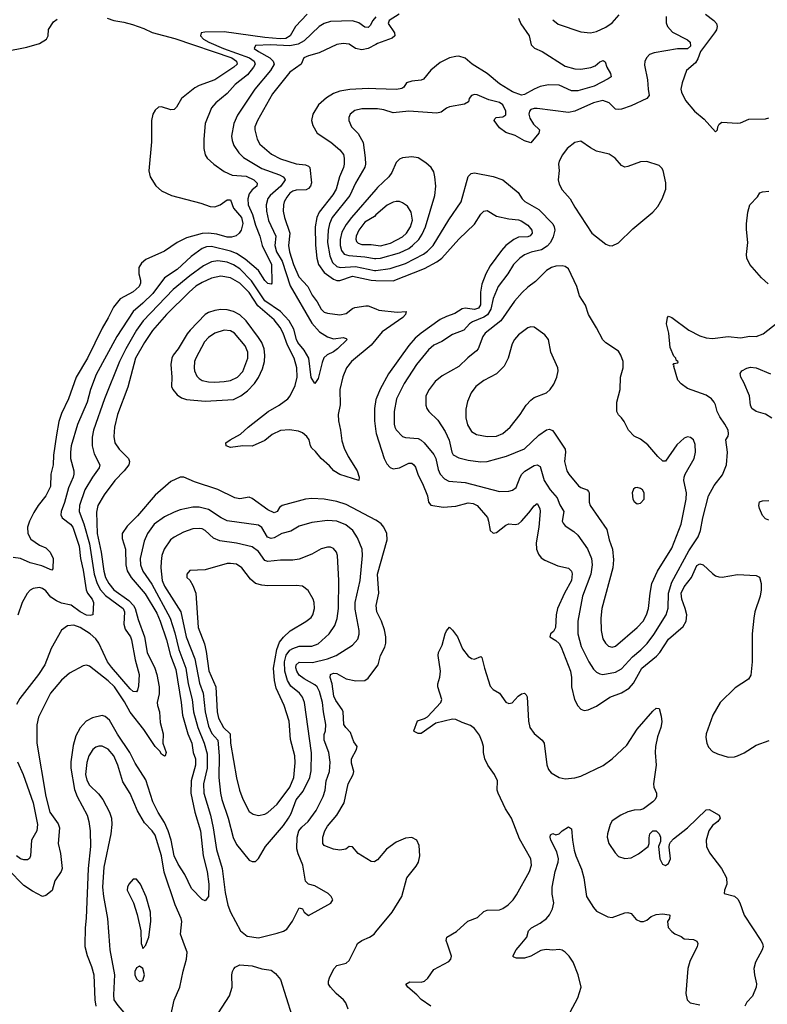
# Model space of a CAD drawing. Header units: inches. Extents: x 1682530 to 1839546, y 640742 to 791647.
# Tile 597 of 656: x 1767724 to 1772501, y 679621 to 685914. Entities that reach past the tile are written whole.
import ezdxf

# ---------------------------------------------------------------- set-up
doc = ezdxf.new("R2010")
doc.units = ezdxf.units.IN
doc.header["$MEASUREMENT"] = 0
for name, color, linetype in [('B7667', 7, 'Continuous'), ('B7668', 7, 'Continuous'), ('B7677', 7, 'Continuous'), ('B7678', 7, 'Continuous')]:
    doc.layers.add(name, color=color, linetype=linetype)

msp = doc.modelspace()

# ---------------------------------------------------------------- linework, layer by layer
at = {"layer": 'B7667', "color": 5}
for points, elevation in [([(1768139.9, 680000), (1768139.7, 679990), (1768154.1, 679934.1), (1768183.1, 679863.1), (1768197.7, 679810), (1768203.7, 679650), (1768210.8, 679610)], 720), ([(1768298, 680000), (1768300.2, 679970), (1768330.1, 679810.1), (1768322.7, 679682.7), (1768326, 679650), (1768350, 679612.8), (1768390, 679569.1), (1768430, 679534.7), (1768450, 679524.7), (1768507.4, 679507.4), (1768570, 679499), (1768630, 679505.3), (1768672.7, 679527.3), (1768689.8, 679550.2), (1768711.7, 679648.3), (1768746.9, 679730), (1768767.6, 679832.4), (1768789.7, 679910), (1768793.9, 679953.9), (1768776.9, 680000)], 740), ([(1768503.4, 680000), (1768510, 679978), (1768529.4, 680000)], 760), ([(1769821.7, 679590), (1769808.2, 679630), (1769792.6, 679650), (1769746, 679690), (1769709.5, 679730), (1769698, 679750), (1769697, 679770), (1769703.7, 679790), (1769731, 679849), (1769749.6, 679870), (1769810, 679885.2), (1769830, 679900.7), (1769877.4, 680000)], 720), ([(1768970, 679531), (1769065.4, 679674.6), (1769081.6, 679730), (1769079.7, 679810), (1769083.5, 679830), (1769091.1, 679848.9), (1769100.6, 679859.4), (1769130, 679872.6), (1769210, 679867.2), (1769270, 679848.2), (1769330, 679840.4), (1769357.7, 679817.7), (1769390, 679778.8), (1769462, 679550)], 720)]:
    msp.add_lwpolyline(points, dxfattribs=dict(at, elevation=elevation))
at = {"layer": 'B7667', "color": 5, "elevation": 760}
msp.add_lwpolyline([(1768490, 679864.7), (1768470, 679854.3), (1768460.2, 679830), (1768460.6, 679810), (1768470, 679784.4), (1768490, 679767.2), (1768510, 679773), (1768522.2, 679810), (1768510.9, 679850.9)], close=True, dxfattribs=at)
at = {"layer": 'B7668', "color": 5}
for points, elevation in [([(1769561.7, 685950), (1769487, 685870), (1769451.1, 685810), (1769425.3, 685794.7), (1769388.1, 685791.9), (1769290, 685800), (1769030, 685836.5), (1768905.8, 685834.2), (1768884, 685830), (1768878.7, 685810), (1768899.1, 685790), (1768932.2, 685770), (1769026.8, 685730), (1769192.5, 685670), (1769222.5, 685650), (1769228.9, 685630), (1769218.6, 685610), (1769178.4, 685561.6), (1769100.8, 685499.2), (1769050, 685441.8), (1768976.6, 685383.4), (1768950, 685351.5), (1768908.4, 685250), (1768899.7, 685150), (1768900.7, 685090), (1768908.8, 685050), (1768922.4, 685030), (1768965.3, 684990), (1769030, 684944.2), (1769081.1, 684921.1), (1769170, 684914.3), (1769218.9, 684890), (1769240.7, 684870), (1769239.7, 684850), (1769210, 684826.6), (1769190, 684802), (1769182.2, 684770), (1769182.8, 684730), (1769211.9, 684670), (1769230, 684600.8), (1769259.1, 684530), (1769273.3, 684470), (1769332.8, 684350), (1769334.4, 684230), (1769330, 684223), (1769310, 684227.4), (1769290, 684247.4), (1769250.4, 684310.4), (1769163.8, 684383.8), (1769110, 684419.9), (1769070, 684434.8), (1768950, 684464.7), (1768917.8, 684462.2), (1768890, 684452), (1768818.8, 684401.2), (1768730, 684317.4), (1768650, 684265.4), (1768574.8, 684165.2), (1768510, 684101.9), (1768448.3, 684050), (1768343.8, 683890), (1768212.6, 683647.4), (1768177.3, 683550), (1768154.6, 683470), (1768093.4, 683326.6), (1768053.1, 683190), (1768047.9, 683150), (1768048.9, 683110), (1768070.2, 683030), (1768070.2, 683010), (1768066, 682990), (1768036.8, 682923.2), (1768010.8, 682829.2), (1767987.9, 682770), (1767986.2, 682750), (1767995.2, 682730), (1768048.5, 682690), (1768064.4, 682670), (1768104.6, 682550), (1768112.6, 682470), (1768130, 682396.4), (1768149.4, 682270), (1768156.6, 682250), (1768186.4, 682210), (1768194.6, 682190), (1768190.4, 682110), (1768174.3, 682105.7), (1768150, 682108.6), (1768110, 682129.4), (1768052.3, 682172.3), (1767990, 682185.2), (1767959, 682199), (1767923.9, 682223.9), (1767890, 682263.5), (1767870, 682279.7), (1767850, 682285.4), (1767810, 682279.7), (1767791.4, 682268.6), (1767772.3, 682247.7), (1767739.5, 682190), (1767712.3, 682107.7)], 640), ([(1767629.1, 685710.9), (1767770, 685739.3), (1767850, 685762.6), (1767895.8, 685790), (1767906.9, 685810), (1767907.6, 685852.4), (1767940.5, 685899.5), (1767963.1, 685916.9)], 620), ([(1768283.7, 685923.7), (1768324.9, 685910), (1768390, 685899.3), (1768444.3, 685884.3), (1768518, 685858), (1768570, 685832.3), (1768714.7, 685794.7), (1769079.3, 685670), (1769109, 685650), (1769112.4, 685630), (1769092.8, 685610), (1768970, 685530.4), (1768870, 685492.8), (1768842.2, 685477.8), (1768757.3, 685410), (1768725.3, 685354.7), (1768710, 685339.7), (1768690, 685337.7), (1768630, 685358.3), (1768610, 685354.3), (1768590, 685336.9), (1768574.9, 685310), (1768566.4, 685270), (1768565.9, 685134.1), (1768549.1, 684949.1), (1768556.9, 684910), (1768593, 684853), (1768630, 684821.1), (1768694, 684790), (1768881.3, 684741.3), (1768941.2, 684721.2), (1768970, 684717.1), (1769005.7, 684730), (1769050, 684762.8), (1769070, 684763.7), (1769089.4, 684710), (1769142, 684650), (1769149.2, 684610.8), (1769139.5, 684570), (1769126, 684550), (1769107.1, 684532.9), (1769076.7, 684523.3), (1769050, 684523.6), (1768983, 684543), (1768930, 684549.5), (1768890, 684546.8), (1768790, 684519.2), (1768730, 684490.6), (1768650, 684435), (1768530, 684382), (1768501.5, 684358.5), (1768486.2, 684330), (1768484.5, 684290), (1768496.6, 684250), (1768495.9, 684230), (1768486.7, 684210), (1768450, 684175.4), (1768366, 684130), (1768323.8, 684076.2), (1768290, 684008.5), (1768250, 683943.1), (1768157.6, 683750), (1768083.9, 683630), (1768035.3, 683490), (1767990, 683396.9), (1767974.2, 683345.8), (1767958.5, 683261.5), (1767939.3, 683130), (1767937, 683070), (1767922.7, 683010), (1767919.7, 682930), (1767890, 682871.3), (1767841.5, 682810), (1767814.4, 682765.6), (1767786, 682710), (1767773.8, 682670), (1767775, 682630), (1767794.2, 682594.2), (1767850, 682556.5), (1767890, 682539.5), (1767918, 682510), (1767936.9, 682470), (1767936.5, 682403.5), (1767930, 682397), (1767864.4, 682424.4), (1767790, 682441.8), (1767730, 682469.9), (1767682.5, 682477.5)], 620), ([(1770000, 685932), (1769981.2, 685910), (1769963.1, 685876.9), (1769950, 685863.5), (1769930, 685865.8), (1769890, 685893.8), (1769850, 685907.3), (1769710, 685903.6), (1769670.1, 685889.9), (1769636.5, 685870), (1769541.1, 685778.9), (1769503.2, 685756.8), (1769450, 685746.1), (1769326.4, 685753.6), (1769230.3, 685749.7), (1769223.1, 685730), (1769250.2, 685710), (1769322.6, 685670), (1769343.4, 685650), (1769349.6, 685630), (1769326.6, 685590), (1769226.1, 685470), (1769115.7, 685304.3), (1769092.4, 685250), (1769077.7, 685170), (1769081.3, 685141.3), (1769092, 685110), (1769123.7, 685063.7), (1769153.8, 685033.8), (1769270, 684962.7), (1769383.5, 684923.5), (1769407.9, 684910), (1769417, 684897), (1769419.7, 684890), (1769391.6, 684850), (1769323.9, 684790), (1769308.9, 684771.1), (1769298.3, 684730), (1769300.7, 684690), (1769312.8, 684630), (1769361, 684530), (1769354.9, 684470), (1769365.4, 684430), (1769400.4, 684370), (1769452.4, 684212.4), (1769590, 683973.7), (1769638.9, 683918.9), (1769690, 683888), (1769730, 683874.7), (1769790, 683882.6), (1769810, 683877.1), (1769817.1, 683870), (1769754.9, 683810), (1769730, 683791.9), (1769688.6, 683771.4), (1769668, 683752), (1769655.7, 683724.3), (1769630, 683620.9), (1769610, 683588), (1769587.3, 683627.3), (1769571.9, 683750), (1769542.4, 683802.4), (1769502.1, 683850), (1769492.7, 683870), (1769475.5, 683935.5), (1769444.8, 683990), (1769390, 684049.5), (1769290, 684117.2), (1769205.4, 684245.4), (1769130, 684321.9), (1769090, 684346.8), (1769050, 684364.1), (1768990, 684373.2), (1768950, 684367), (1768899.1, 684340.9), (1768810, 684277.8), (1768704.8, 684190), (1768513.2, 683990), (1768470.7, 683929.3), (1768401.3, 683810), (1768361.7, 683730), (1768265.8, 683490), (1768195, 683290), (1768186.6, 683246.6), (1768187.2, 683190), (1768200.4, 683140.4), (1768235.2, 683070), (1768231.8, 683050), (1768188.7, 682991.3), (1768139.1, 682910), (1768106.6, 682810), (1768103.6, 682770), (1768133, 682693), (1768170, 682565.3), (1768200.2, 682370), (1768218, 682310), (1768241.1, 682270), (1768273.2, 682233.2), (1768385.1, 682150), (1768394.4, 682130), (1768388.6, 682050), (1768398.8, 682018.8), (1768430.9, 681970), (1768439, 681950), (1768462.5, 681822.5), (1768486.8, 681730), (1768483.1, 681656.9), (1768477.6, 681630), (1768470, 681618.9), (1768450, 681620.9), (1768430, 681637.2), (1768310, 681776.5), (1768285.8, 681810), (1768229.5, 681930), (1768210, 681957.5), (1768175.2, 681990), (1768110, 682030.5), (1768070, 682044.5), (1768030, 682039.8), (1767990, 682013), (1767924.2, 681895.8), (1767885, 681790), (1767843.8, 681730), (1767724, 681576), (1767702.8, 681537.2)], 660), ([(1770000, 685756.3), (1769950.1, 685729.9), (1769910, 685721.6), (1769870, 685729.9), (1769830, 685758), (1769790, 685761), (1769750, 685756.2), (1769637.3, 685702.7), (1769570, 685684), (1769539.5, 685670), (1769523.1, 685630), (1769450, 685579.8), (1769338.6, 685441.4), (1769242.5, 685270), (1769226.8, 685230), (1769226, 685210), (1769241.8, 685150), (1769258.1, 685118.1), (1769333.7, 685053.7), (1769390, 685025.2), (1769490, 684993.6), (1769550, 684987.1), (1769570, 684978.9), (1769577.6, 684970), (1769588.1, 684871.9), (1769581.3, 684850), (1769570, 684835.2), (1769553.3, 684826.7), (1769490, 684825.1), (1769470, 684818.5), (1769450, 684805), (1769430, 684780.2), (1769414.7, 684750), (1769409.1, 684730), (1769407, 684690), (1769414.8, 684650), (1769450.7, 684550.7), (1769441.3, 684470), (1769447.8, 684430), (1769472.8, 684350), (1769508, 684270), (1769565, 684210), (1769592.6, 684152.6), (1769623.8, 684110), (1769650, 684063.9), (1769670, 684044.3), (1769690, 684037.7), (1769770, 684027.6), (1769810, 684036.1), (1769850, 684069.1), (1769865.3, 684074.7), (1769934.7, 684085.3), (1769950, 684086), (1770000, 684066)], 680), ([(1770000, 685472.2), (1769950, 685473.6), (1769832.5, 685467.5), (1769770, 685456.5), (1769730, 685442.4), (1769685, 685415), (1769633.2, 685370), (1769596.2, 685310), (1769588.4, 685270), (1769597.2, 685237.2), (1769625.3, 685190), (1769711.9, 685131.9), (1769770, 685082.8), (1769792.3, 685052.3), (1769797.3, 685030), (1769796.8, 684990), (1769791.8, 684970), (1769767.3, 684910), (1769746.7, 684830), (1769724.9, 684795.1), (1769636.5, 684683.5), (1769621.8, 684650), (1769610.9, 684590), (1769613.2, 684473.2), (1769622.9, 684390), (1769634.1, 684350), (1769670, 684299.3), (1769730, 684255.7), (1769750, 684247), (1769770, 684246.8), (1769850, 684275.5), (1769970, 684249.1), (1770000, 684248.1)], 720), ([(1770000, 685345.4), (1769910, 685344.6), (1769865.5, 685334.5), (1769834.9, 685310), (1769827.2, 685290), (1769827.4, 685270), (1769844.6, 685230), (1769886.1, 685186.1), (1769917.6, 685130), (1769932.1, 685032.1), (1769933, 684990), (1769928.9, 684971.1), (1769870.3, 684870.3), (1769832.5, 684790), (1769721.2, 684650), (1769702.5, 684610), (1769694, 684570), (1769691.6, 684490), (1769704.7, 684404.7), (1769722.2, 684362.2), (1769750, 684337.2), (1769771.2, 684331.2), (1769870, 684336.4), (1769990, 684311.1), (1770000, 684312.3)], 740), ([(1770000, 684829.4), (1769843, 684650), (1769810, 684606.2), (1769783.1, 684556.9), (1769771.4, 684510), (1769770.9, 684470), (1769779.1, 684439.1), (1769796.4, 684416.4), (1769826.2, 684406.2), (1769930, 684398.3), (1769990, 684388), (1770000, 684388.4)], 760), ([(1770000, 684666.1), (1769990, 684657.3), (1769930, 684620.2), (1769890.5, 684570), (1769873.7, 684530), (1769871.3, 684511.3), (1769876.4, 684496.4), (1769886, 684486), (1769910, 684478), (1769970, 684476.7), (1770000, 684472.6)], 780), ([(1770000, 683870.3), (1769970, 683833.9), (1769842.9, 683730), (1769811, 683690), (1769788.5, 683631.5), (1769770.1, 683550), (1769772.4, 683452.4), (1769757.9, 683390), (1769759.9, 683350), (1769774.6, 683290), (1769783.2, 683223.2), (1769796.4, 683176.4), (1769821.9, 683121.9), (1769880.5, 683030), (1769893.2, 682990), (1769890.4, 682970), (1769770, 683006.7), (1769732.1, 683030), (1769703.8, 683063.8), (1769649.6, 683109.6), (1769614.2, 683154.2), (1769590, 683175.1), (1769581.7, 683190), (1769573.5, 683230), (1769558.1, 683250), (1769530, 683273.5), (1769505.1, 683285.1), (1769446.9, 683293.1), (1769390, 683289.3), (1769337, 683263), (1769290, 683225.2), (1769210, 683188.7), (1769150, 683191.6), (1769070, 683180.8), (1769042.9, 683190), (1769040.5, 683210), (1769068, 683230), (1769134.1, 683265.9), (1769183.2, 683310), (1769311.3, 683410), (1769381.2, 683450), (1769436.8, 683490), (1769451.9, 683510), (1769483.7, 683576.3), (1769496.1, 683630), (1769494.8, 683690), (1769477.4, 683750), (1769434.4, 683834.4), (1769407.3, 683910), (1769387.8, 683947.8), (1769350, 683996.4), (1769245, 684085), (1769190, 684171.3), (1769130, 684230.4), (1769070, 684264.3), (1769010, 684274.4), (1768950, 684261.4), (1768890, 684234.6), (1768850, 684210.4), (1768806.3, 684173.7), (1768662, 684030), (1768572.3, 683927.7), (1768520.4, 683850), (1768463.4, 683750), (1768414.6, 683565.4), (1768348.8, 683390), (1768329.5, 683310), (1768325.5, 683250), (1768332.4, 683210), (1768359.6, 683170), (1768418.5, 683110), (1768425, 683090), (1768420.7, 683070), (1768391.8, 683030), (1768332.6, 682970), (1768263.5, 682876.5), (1768222.2, 682810), (1768214.1, 682765.9), (1768219.7, 682630), (1768245.1, 682510), (1768261.4, 682390), (1768273.1, 682350), (1768292.9, 682310), (1768325.2, 682270), (1768421.2, 682201.2), (1768451, 682170), (1768461.4, 682150), (1768480.4, 682080.4), (1768521.7, 681970), (1768539.4, 681870), (1768586.4, 681770), (1768600.2, 681730), (1768615.6, 681650), (1768614.4, 681605.6), (1768602.5, 681550), (1768604.1, 681530), (1768616.4, 681490), (1768622.5, 681422.5), (1768640.5, 681350), (1768638.5, 681290), (1768660.3, 681230), (1768653.1, 681210), (1768650, 681206.6), (1768630, 681220.5), (1768619.2, 681239.2), (1768590, 681269.9), (1768517.2, 681377.2), (1768430, 681488.9), (1768393.4, 681553.4), (1768330, 681649.3), (1768290, 681689.4), (1768170, 681782), (1768150, 681788), (1768130, 681784.7), (1768041.4, 681738.6), (1767990, 681693.1), (1767920.5, 681610), (1767844.6, 681455.4), (1767833.5, 681406.5), (1767833.9, 681290), (1767890.7, 680949.3), (1767916.6, 680850), (1767970, 680774.2), (1767978.2, 680750), (1767969.1, 680650), (1767985, 680585), (1767995, 680490), (1767988.9, 680470), (1767947.4, 680410), (1767932.3, 680347.7), (1767890, 680317.4), (1767870, 680311.2), (1767805.2, 680345.2), (1767750, 680381.1), (1767650, 680481.8)], 680), ([(1770000, 683485.8), (1769990.1, 683430.1), (1769991.4, 683350), (1770000, 683282.8)], 720), ([(1770000, 682715.7), (1769810, 682815.5), (1769750, 682834.6), (1769670, 682850.5), (1769590, 682854.1), (1769550, 682850.5), (1769401.6, 682810), (1769383.5, 682796.5), (1769368.1, 682771.9), (1769350, 682761.7), (1769310, 682781.5), (1769210, 682853.5), (1769190, 682863.5), (1769130, 682852.5), (1769098.3, 682858.3), (1768990, 682912.2), (1768840.3, 682960.3), (1768772.3, 682990), (1768750, 682989.8), (1768690, 682963.7), (1768590, 682874.6), (1768476.8, 682743.2), (1768410, 682677.3), (1768378.9, 682630), (1768378.1, 682598.1), (1768399.9, 682530), (1768402.9, 682430), (1768411.4, 682391.4), (1768435.7, 682350), (1768525.7, 682245.7), (1768600.6, 682120.6), (1768622.2, 682070), (1768662.2, 681950), (1768687.2, 681850), (1768721.3, 681761.2), (1768755, 681550), (1768763.3, 681470), (1768798.2, 681350), (1768824.3, 681290), (1768831.4, 681231.4), (1768847, 681190), (1768846.2, 681150), (1768819, 681050), (1768818.1, 680970), (1768842.2, 680850), (1768879.6, 680730), (1768895.9, 680570), (1768922.7, 680470), (1768932.8, 680390), (1768930.1, 680310), (1768910, 680282.6), (1768890, 680290.8), (1768821.2, 680361.2), (1768779.6, 680450), (1768736.3, 680516.3), (1768710.6, 680570.6), (1768691.7, 680670), (1768673.1, 680730), (1768650, 680782.3), (1768607.9, 680847.9), (1768575.6, 680915.6), (1768530, 681055.3), (1768462, 681162), (1768428.2, 681230), (1768348.3, 681348.3), (1768297.3, 681437.3), (1768270, 681461), (1768250, 681466.8), (1768190, 681452), (1768149.6, 681430.4), (1768111.2, 681388.8), (1768083.6, 681336.4), (1768064.7, 681275.3), (1768050.1, 681170), (1768051.1, 681130), (1768074.1, 680994.1), (1768090.6, 680950), (1768155.1, 680830), (1768166.1, 680790), (1768174, 680730), (1768175.9, 680630), (1768161, 680490), (1768147.8, 680172.2), (1768141.3, 680110), (1768139.9, 680000)], 720), ([(1770000, 680537.5), (1769990, 680531.3), (1769970, 680534.3), (1769885.9, 680585.9), (1769850, 680627.6), (1769830, 680630.7), (1769807.6, 680612.4), (1769770, 680605.5), (1769730, 680613.7), (1769684.2, 680630), (1769670, 680636.8), (1769661.6, 680650), (1769660.3, 680690), (1769673.4, 680730), (1769690, 680759.2), (1769751.1, 680830), (1769798.1, 680910), (1769821.7, 681030), (1769855.6, 681090), (1769858.2, 681110), (1769843, 681163), (1769843.7, 681190), (1769876.9, 681250), (1769879.6, 681270), (1769859.3, 681299.3), (1769838.4, 681358.4), (1769807.2, 681390), (1769796, 681410), (1769790.5, 681490), (1769785.2, 681505.2), (1769743.7, 681563.7), (1769730.8, 681590), (1769720.8, 681670), (1769707.6, 681710), (1769709.7, 681730), (1769730, 681737.6), (1769750, 681736.2), (1769810, 681702.2), (1769870.7, 681689.3), (1769930, 681690.2), (1769950, 681705.3), (1770000, 681771.6)], 720), ([(1768776.9, 680000), (1768751.1, 680070), (1768759.2, 680150), (1768756.4, 680170), (1768716.4, 680256.4), (1768646.3, 680466.3), (1768630, 680569.6), (1768590, 680702.4), (1768570.8, 680730), (1768521.1, 680781.1), (1768476.8, 680856.8), (1768430, 680969.5), (1768382.8, 681042.8), (1768351.1, 681150), (1768325.2, 681210), (1768290, 681251.7), (1768250, 681271.3), (1768230, 681271.4), (1768210, 681264.8), (1768190.6, 681249.4), (1768165.6, 681210), (1768152.8, 681167.2), (1768145.4, 681090), (1768153.3, 681053.3), (1768170, 681021.3), (1768227.4, 680967.4), (1768255.6, 680930), (1768297.8, 680850), (1768310.2, 680810), (1768312.3, 680770), (1768307, 680710), (1768261.9, 680498.1), (1768253.8, 680370), (1768258.6, 680310), (1768285.7, 680170), (1768298, 680000)], 740), ([(1767709.3, 681170), (1767745.5, 681090), (1767810.5, 680910), (1767837.5, 680770), (1767832.8, 680730), (1767800.3, 680670), (1767792.4, 680570), (1767786.5, 680553.5), (1767774.6, 680545.4), (1767750, 680544.8), (1767730, 680551), (1767704.2, 680570)], 660), ([(1768529.4, 680000), (1768530, 680000.7), (1768550, 680051.3), (1768561, 680150), (1768559.7, 680210), (1768531.8, 680308.2), (1768495.8, 680390), (1768470, 680420.7), (1768450, 680422), (1768420.3, 680390), (1768411.8, 680370), (1768410.3, 680350), (1768450.4, 680270), (1768474.6, 680194.6), (1768497.6, 680090), (1768500.4, 680010), (1768503.4, 680000)], 760), ([(1769877.4, 680000), (1769882.2, 680010), (1769909.9, 680030.1), (1769959.5, 680050), (1769987.8, 680070), (1770000, 680084.8)], 720)]:
    msp.add_lwpolyline(points, dxfattribs=dict(at, elevation=elevation))
for points, elevation in [([(1769010, 684062.2), (1768970, 684055.9), (1768930, 684042.5), (1768910, 684029.9), (1768812.2, 683930), (1768793.7, 683906.3), (1768737.4, 683810), (1768705.5, 683770), (1768696.8, 683750), (1768690.1, 683710), (1768696, 683630), (1768693.8, 683570), (1768702.3, 683550), (1768730, 683517.4), (1768758.2, 683498.2), (1768790, 683486.4), (1768910, 683476.6), (1769090, 683486.9), (1769136.1, 683510), (1769178.4, 683541.6), (1769225, 683590), (1769250, 683628.2), (1769276.3, 683683.7), (1769288.9, 683730), (1769290.4, 683769.6), (1769285.8, 683810), (1769272, 683850), (1769250, 683883.7), (1769169.9, 683990), (1769130, 684028.3), (1769090, 684048.4), (1769050, 684059.9)], 720), ([(1769030, 683930.6), (1768970, 683911.6), (1768930, 683882.2), (1768905.2, 683854.8), (1768848.4, 683750), (1768840.6, 683730), (1768838.2, 683690), (1768841.7, 683670), (1768856.3, 683636.3), (1768870, 683620.7), (1768890, 683608.7), (1768930, 683600.4), (1768970, 683598.3), (1769030, 683601.3), (1769070, 683608.8), (1769115.6, 683630), (1769150, 683666.7), (1769181.3, 683750), (1769181.6, 683790), (1769164, 683830), (1769096.8, 683910), (1769070, 683925.5)], 740), ([(1768870, 682799.5), (1768830, 682798.4), (1768750, 682782.3), (1768710, 682767.3), (1768650, 682736.3), (1768582.5, 682690), (1768541.5, 682630), (1768519.6, 682580.4), (1768494.7, 682470), (1768495.4, 682430), (1768511.3, 682390), (1768567.2, 682307.2), (1768684.5, 682090), (1768716.1, 681996.1), (1768741.4, 681890), (1768785.6, 681770), (1768800.9, 681670), (1768826.4, 681570), (1768833.8, 681490), (1768861.9, 681390), (1768903, 681290), (1768921.2, 681221.2), (1768921.9, 681130), (1768899.2, 681030), (1768900.3, 680970), (1768942.9, 680830), (1768960.1, 680750), (1768981, 680610), (1769017.6, 680490), (1769036.3, 680336.3), (1769054.6, 680254.6), (1769070.3, 680210), (1769134.9, 680090), (1769177.8, 680057.8), (1769250, 680047.1), (1769370, 680075.9), (1769410, 680089.2), (1769430, 680101.5), (1769467.3, 680152.7), (1769510, 680237.3), (1769530, 680231.3), (1769542, 680210), (1769570, 680188), (1769711.6, 680268.4), (1769724, 680290), (1769714, 680310), (1769694, 680330), (1769610, 680379.5), (1769569.4, 680389.4), (1769550, 680408.7), (1769532.6, 680510), (1769502.6, 680582.6), (1769495.4, 680615.4), (1769496.7, 680690), (1769508.3, 680730), (1769525.6, 680754.4), (1769566.8, 680790), (1769619.1, 680860.9), (1769662.8, 680950), (1769675.3, 680990), (1769681.5, 681050), (1769702.8, 681110), (1769708.3, 681168.3), (1769698.6, 681230), (1769669.9, 681310), (1769670, 681344.7), (1769677.4, 681370), (1769680.2, 681410), (1769664.9, 681490), (1769659.7, 681550), (1769640, 681620), (1769625.4, 681650), (1769610, 681663.9), (1769540.6, 681700.6), (1769510, 681725.4), (1769493.7, 681750), (1769487.7, 681772.3), (1769490, 681791.3), (1769510, 681807.3), (1769593.9, 681806.1), (1769689.7, 681830), (1769746.3, 681850), (1769850, 681917.3), (1769884.2, 681955.8), (1769893.9, 681986.1), (1769893.3, 682010), (1769867.6, 682147.6), (1769866.5, 682190), (1769898.8, 682330), (1769914.3, 682490), (1769913, 682530), (1769883.3, 682603.3), (1769851.9, 682650), (1769806.7, 682686.7), (1769750, 682708.5), (1769690, 682714), (1769590, 682699.9), (1769510, 682677.3), (1769455.7, 682644.3), (1769398.7, 682630), (1769350, 682603.4), (1769330, 682598), (1769307.9, 682607.9), (1769270, 682669), (1769250, 682684.1), (1769050, 682712.1), (1769011.1, 682730), (1768930, 682784)], 740), ([(1768870, 682662.9), (1768830, 682659.8), (1768770, 682639.4), (1768710, 682607.6), (1768688.4, 682590), (1768647.7, 682530), (1768632.9, 682490), (1768627.8, 682452.2), (1768626.5, 682410), (1768635.2, 682330), (1768650, 682294.1), (1768753.9, 682130), (1768786.9, 681970), (1768843.7, 681830), (1768873.5, 681673.5), (1768896.1, 681610), (1768909.7, 681490), (1768930, 681398.3), (1768951.5, 681351.5), (1768989.3, 681309.3), (1768997.8, 681210), (1768996.4, 681070), (1769007.4, 680970), (1769016, 680930), (1769056.6, 680810), (1769087.8, 680687.8), (1769110, 680642.3), (1769190, 680542), (1769210, 680533), (1769230, 680534), (1769250, 680554), (1769295, 680630), (1769410, 680765), (1769441.9, 680810), (1769458.6, 680841.4), (1769490, 680928.3), (1769535.6, 680984.4), (1769577.3, 681070), (1769586.1, 681113.9), (1769589.4, 681229.4), (1769542.6, 681550), (1769530, 681583.5), (1769511.3, 681610), (1769455.4, 681655.4), (1769434.3, 681690), (1769417.4, 681750), (1769416.6, 681810), (1769427.5, 681852.5), (1769450, 681883.8), (1769470, 681896.1), (1769509.9, 681910.1), (1769590, 681910.8), (1769630, 681925.7), (1769700.2, 681990), (1769737.1, 682042.9), (1769752.7, 682087.3), (1769760.1, 682150), (1769762.2, 682330), (1769755.3, 682490), (1769748.6, 682510), (1769730, 682535.1), (1769710, 682544), (1769690, 682543.9), (1769650, 682532), (1769590, 682497.2), (1769510, 682467.1), (1769470, 682459.4), (1769390, 682460.9), (1769310, 682450.6), (1769290, 682458.4), (1769250, 682514.6), (1769210, 682544.8), (1769110, 682569.2), (1769002.6, 682582.6), (1768961.4, 682601.4), (1768910, 682648.9), (1768890, 682659.4)], 760), ([(1769070, 682439.5), (1769050, 682437.9), (1768910, 682397.7), (1768810, 682393.2), (1768791, 682370), (1768791.3, 682350), (1768810, 682331.3), (1768830, 682298.8), (1768848.3, 682248.3), (1768865.1, 682030), (1768905.5, 681925.5), (1768916.3, 681876.3), (1768932.6, 681752.6), (1768976.4, 681650), (1768986.5, 681490), (1768993.6, 681450), (1769026.9, 681390), (1769068.9, 681348.9), (1769071.5, 681290), (1769108.7, 681068.7), (1769128.7, 680990), (1769150, 680932.4), (1769190, 680854.4), (1769216.3, 680836.3), (1769250, 680829), (1769290, 680836.2), (1769310, 680847.2), (1769370, 680900.2), (1769449.9, 681010.1), (1769475.3, 681070), (1769483.8, 681163.8), (1769482.8, 681210), (1769453.9, 681313.9), (1769445.4, 681430), (1769414.7, 681530), (1769362.3, 681642.3), (1769352.3, 681690), (1769344.8, 681770), (1769366.3, 681890), (1769384.4, 681935.6), (1769410, 681967.8), (1769452.3, 682007.7), (1769552.5, 682067.5), (1769586.2, 682093.8), (1769596.9, 682110), (1769607.2, 682150), (1769605.3, 682190), (1769599.8, 682210), (1769567, 682267), (1769530, 682293.8), (1769490, 682298.9), (1769310, 682295.7), (1769270, 682299.4), (1769231.2, 682311.2), (1769198.2, 682338.2), (1769144.1, 682410), (1769110, 682433.4)], 780)]:
    msp.add_lwpolyline(points, close=True, dxfattribs=dict(at, elevation=elevation))
at = {"layer": 'B7677', "color": 5}
for points, elevation in [([(1770349.8, 679610), (1770290, 679651.8), (1770262.2, 679682.2), (1770204, 679730), (1770192, 679750), (1770216, 679764), (1770290, 679763.8), (1770310, 679769.3), (1770331.8, 679788.2), (1770370, 679843.8), (1770465.1, 679894.9), (1770479.1, 679910), (1770482, 679930), (1770459.4, 680000)], 680), ([(1771242, 679570), (1771290, 679662.8), (1771311.5, 679731.5), (1771292.2, 679810), (1771260.7, 679890), (1771235.5, 679930), (1771210, 679953.8), (1771190, 679967.2), (1771170, 679971.6), (1771130, 679967.6), (1771088.4, 679971.6), (1771054.5, 679965.5), (1770990, 679928.6), (1770950, 679916.9), (1770897.2, 679917.2), (1770882, 679922), (1770875.3, 679930), (1770895.1, 679970), (1770921, 680000)], 660), ([(1772054.5, 680000), (1772052.7, 679990), (1772005.4, 679894.6), (1771992.4, 679850), (1771980.3, 679690), (1771989, 679650), (1772008.5, 679630), (1772070, 679618)], 660), ([(1772471.9, 680000), (1772473.4, 679990), (1772467.2, 679970), (1772424.4, 679890), (1772414.9, 679850), (1772418, 679810), (1772431.9, 679751.9), (1772430.3, 679730), (1772406.2, 679673.8), (1772370, 679634), (1772358, 679610)], 680)]:
    msp.add_lwpolyline(points, dxfattribs=dict(at, elevation=elevation))
at = {"layer": 'B7678', "color": 5}
for points, elevation in [([(1770149.2, 685950), (1770084.7, 685910), (1770078.8, 685890), (1770118.6, 685830), (1770120.3, 685810), (1770103.5, 685796.5), (1770010, 685761.6), (1770000, 685756.3)], 680), ([(1771855.1, 685935.1), (1771855.2, 685895.2), (1771863.1, 685870), (1771894.5, 685834.5), (1771990, 685784.9), (1772008.7, 685770), (1772010, 685744.7), (1771990, 685727.5), (1771927.1, 685727.1), (1771776.9, 685703.1), (1771749, 685691), (1771730, 685672.4), (1771719.1, 685650), (1771716.1, 685623.9), (1771735.6, 685530), (1771738.8, 685470), (1771746.5, 685430), (1771731.1, 685410), (1771630, 685364.4), (1771570, 685342.8), (1771550, 685339.7), (1771530, 685342.6), (1771490, 685383.1), (1771450, 685396.8), (1771390, 685383), (1771270, 685329.9), (1771230, 685320.2), (1771030, 685347.4), (1771010, 685347.6), (1770990, 685340.1), (1770980.2, 685330), (1770976.9, 685310), (1770984, 685284), (1771005.8, 685245.8), (1771044.7, 685210), (1771040.8, 685190), (1770990, 685126.6), (1770950, 685139.2), (1770890, 685174.7), (1770830, 685194.3), (1770790, 685222.4), (1770755.1, 685270), (1770758.9, 685281.1), (1770769, 685290), (1770810, 685293), (1770830, 685306.5), (1770830.6, 685330), (1770810, 685369.9), (1770790, 685384.6), (1770721.2, 685401.2), (1770646.6, 685433.4), (1770630, 685436.2), (1770610.4, 685429.6), (1770596.3, 685410), (1770590.6, 685390), (1770566.7, 685373.3), (1770470, 685357.7), (1770450.2, 685349.8), (1770416.7, 685323.3), (1770390, 685316.1), (1770211.2, 685328.8), (1770110, 685319.4), (1770050, 685338.5), (1770010, 685345.5), (1770000, 685345.4)], 740), ([(1771130, 685914.3), (1771164.7, 685884.7), (1771310, 685835.8), (1771370, 685829.2), (1771410, 685839.2), (1771470, 685866.4), (1771510, 685894.7), (1771554.2, 685945.8)], 740), ([(1772105.3, 685950), (1772159.7, 685910), (1772175, 685890), (1772180.6, 685870), (1772176.3, 685850), (1772163.2, 685830), (1772073.8, 685710), (1772056.2, 685663.8), (1772041.3, 685638.7), (1771985.3, 685590), (1771956.9, 685510), (1771948.4, 685470), (1771953, 685450), (1771978, 685398), (1772034.8, 685330), (1772097.6, 685277.6), (1772170, 685198), (1772182, 685210), (1772184, 685230), (1772192.9, 685247.1), (1772210, 685258.8), (1772310, 685252.7), (1772330, 685255.5), (1772382, 685278), (1772490, 685281.6), (1772510, 685287.3)], 760), ([(1770910, 685923.8), (1770926.7, 685886.7), (1770978.9, 685810), (1770992.6, 685752.6), (1771013, 685733), (1771062.4, 685710), (1771210, 685617.3), (1771270, 685600.8), (1771310, 685598.5), (1771372.3, 685607.7), (1771399.8, 685620.2), (1771430, 685645.5), (1771452.7, 685652.7), (1771464, 685644), (1771474.9, 685610), (1771498, 685570), (1771502.4, 685550), (1771484.2, 685535.8), (1771394.6, 685490), (1771290, 685460.6), (1771250, 685459.1), (1771170, 685494.9), (1771102.2, 685497.8), (1771050, 685487.1), (1771010.3, 685470), (1770950, 685435.4), (1770930, 685431.3), (1770873, 685453), (1770790, 685504.7), (1770710, 685570.4), (1770615, 685630), (1770570, 685668.7), (1770530, 685680.9), (1770510, 685679.7), (1770470.8, 685670), (1770410, 685641), (1770350, 685590.9), (1770305, 685535), (1770290, 685527.5), (1770230, 685520.6), (1770195.5, 685510), (1770177.4, 685482.6), (1770165.7, 685474.3), (1770131.5, 685468.5), (1770000, 685472.2)], 720), ([(1770000, 684388.4), (1770030, 684389.7), (1770150, 684423.6), (1770210, 684451.6), (1770234.7, 684470), (1770273.1, 684510), (1770295.6, 684544.4), (1770316.9, 684590), (1770376.8, 684790), (1770382.4, 684850), (1770377.2, 684910), (1770370, 684942.7), (1770354, 684970), (1770319.3, 684999.3), (1770270, 685031.1), (1770230, 685038.3), (1770170, 685031.3), (1770150, 685022.9), (1770130, 685000.9), (1770101.5, 684938.5), (1770081.8, 684910), (1770010, 684840.8), (1770000, 684829.4)], 760), ([(1770000, 684312.3), (1770090, 684323.3), (1770190, 684356.2), (1770303.7, 684416.3), (1770330, 684434.8), (1770366, 684470), (1770464.8, 684635.2), (1770544.5, 684750), (1770588.9, 684911.1), (1770608.9, 684931.1), (1770630, 684936.5), (1770750, 684912.6), (1770811, 684891), (1770909.2, 684809.2), (1770934.3, 684770), (1770952.2, 684752.2), (1771041.5, 684701.5), (1771130, 684610.2), (1771139.8, 684590), (1771142.5, 684570), (1771133.4, 684526.6), (1771116.3, 684490), (1771093.2, 684466.8), (1771056.9, 684443.1), (1770991.2, 684428.8), (1770949.1, 684410.9), (1770919.6, 684390), (1770878.5, 684350), (1770843.2, 684290), (1770780.1, 684210), (1770750, 684131.3), (1770735.1, 684064.9), (1770712.6, 684027.4), (1770690, 684012.4), (1770616.6, 683983.4), (1770598.6, 683970), (1770562.3, 683930), (1770490, 683901.4), (1770421.5, 683858.5), (1770370, 683834.8), (1770335.5, 683804.5), (1770258.2, 683710), (1770180.1, 683590), (1770130.8, 683490), (1770115.9, 683410), (1770116.3, 683330), (1770120.2, 683310), (1770130, 683292), (1770170, 683250.3), (1770190, 683243.2), (1770270, 683237.1), (1770290, 683227.3), (1770309.2, 683210), (1770370, 683135.3), (1770383.5, 683110), (1770398.6, 683038.6), (1770409.6, 683009.6), (1770439.1, 682979.1), (1770465.3, 682965.3), (1770570, 682957.2), (1770790, 682899), (1770850, 682900.9), (1770872.7, 682907.3), (1770895.4, 682924.6), (1770921.6, 682990), (1770932.5, 683010), (1770950.7, 683029.3), (1771010, 683063.9), (1771030, 683069.3), (1771050, 683058), (1771075.5, 682970), (1771113.6, 682910), (1771157.9, 682857.9), (1771174.2, 682814.2), (1771201.2, 682770), (1771189.1, 682710), (1771195.9, 682695.9), (1771210, 682679.5), (1771263.8, 682643.8), (1771290, 682619.6), (1771352.8, 682532.8), (1771378, 682470), (1771381.2, 682430), (1771372.8, 682370), (1771320.1, 682230), (1771290.1, 682069.9), (1771290.9, 681990), (1771311.3, 681908.7), (1771359.7, 681810), (1771390, 681763.6), (1771410, 681743.2), (1771430, 681733), (1771450.2, 681730.2), (1771530, 681743.5), (1771570, 681765.2), (1771638.7, 681841.3), (1771693.1, 681886.9), (1771732.3, 681927.7), (1771775.1, 681984.9), (1771854, 682110), (1771867.8, 682152.2), (1771868.5, 682250), (1771890, 682320.3), (1772000, 682520), (1772059.8, 682610), (1772073.6, 682650), (1772089, 682730), (1772125, 682870), (1772162, 682938), (1772213.8, 683006.2), (1772240.9, 683070), (1772246, 683150), (1772235.1, 683230), (1772250, 683252), (1772253.6, 683266.4), (1772251.1, 683290), (1772229.7, 683330), (1772196.6, 683376.6), (1772180.9, 683410), (1772170, 683452.3), (1772161.7, 683470), (1772144.7, 683490), (1772110, 683514), (1771990, 683557.4), (1771950, 683586.6), (1771929.8, 683610), (1771903.2, 683696.8), (1771904.7, 683704.7), (1771898, 683710), (1771903.1, 683716.9), (1771930, 683722), (1771931.5, 683728.5), (1771918, 683738), (1771915.6, 683750), (1771903, 683763), (1771879.4, 683819.4), (1771871.6, 683910), (1771855.6, 683970), (1771863, 684010), (1771870, 684018.4), (1771890, 684011.7), (1771999.5, 683930), (1772070, 683893.8), (1772110, 683881.4), (1772150, 683877.5), (1772250, 683889.1), (1772330, 683880.3), (1772390, 683891.7), (1772430.3, 683890.3), (1772473.9, 683906.1), (1772562.9, 683977.1)], 740), ([(1772506.1, 684226.1), (1772464.2, 684264.2), (1772389.9, 684349.9), (1772369.9, 684389.9), (1772367.5, 684412.5), (1772377.3, 684490), (1772367.6, 684572.4), (1772367.6, 684610), (1772376, 684684), (1772390, 684730.8), (1772437.2, 684782.8), (1772452.9, 684807.1), (1772470, 684814.8), (1772510, 684817.3)], 740), ([(1770000, 684472.6), (1770030, 684468.5), (1770093.5, 684486.5), (1770170, 684525.4), (1770195.7, 684550), (1770221, 684590), (1770232.7, 684632.7), (1770224.9, 684684.9), (1770201.5, 684721.5), (1770170, 684744.6), (1770150, 684751.8), (1770130, 684751.6), (1770110, 684747.7), (1770071, 684729), (1770000, 684666.1)], 780), ([(1770000, 684248.1), (1770110, 684244.4), (1770310, 684323.1), (1770390, 684365.9), (1770420.2, 684390), (1770530, 684511.2), (1770630, 684608.3), (1770670, 684671.8), (1770690, 684690.3), (1770710, 684694), (1770770, 684659.5), (1770850, 684640.4), (1770910, 684634.3), (1770928.2, 684628.2), (1770970, 684601.6), (1770996.1, 684570), (1770998.6, 684550), (1770986.3, 684533.7), (1770970, 684527.3), (1770910, 684525.2), (1770881.6, 684510), (1770830.8, 684470), (1770801.3, 684438.7), (1770730, 684340.3), (1770701.9, 684290), (1770676.1, 684223.9), (1770667.5, 684172.5), (1770668.5, 684091.5), (1770655.3, 684070), (1770630, 684063), (1770570, 684070.8), (1770550, 684066), (1770504.4, 684035.6), (1770450, 684017.3), (1770410, 683997.5), (1770288.3, 683910), (1770250, 683877.8), (1770210, 683832.5), (1770081.1, 683650), (1770028, 683552), (1770000.8, 683490), (1770000, 683485.8)], 720), ([(1770000, 684066), (1770018.6, 684058.6), (1770134.8, 684045.2), (1770193.7, 684050), (1770188.9, 684030), (1770171.5, 684010), (1770040.5, 683919.5), (1770000, 683870.3)], 680), ([(1772530, 683368.5), (1772490, 683392.9), (1772430, 683409.8), (1772401.7, 683430), (1772392.9, 683450), (1772386.3, 683510), (1772350, 683595.8), (1772330.8, 683630), (1772326.2, 683653.8), (1772338, 683670), (1772370, 683687.1), (1772394.1, 683694.1), (1772430, 683690.2), (1772520.7, 683650)], 720), ([(1770000, 683282.8), (1770001.6, 683270), (1770053.6, 683110), (1770070, 683075.3), (1770090, 683052.2), (1770110, 683043.5), (1770150, 683050.9), (1770210, 683079.8), (1770230, 683079.7), (1770242.4, 683070), (1770253.3, 683053.3), (1770270, 683004.2), (1770297.9, 682950), (1770329.1, 682870), (1770335.3, 682830), (1770351.5, 682811.5), (1770430, 682797.8), (1770510, 682804.3), (1770590, 682825.4), (1770621.5, 682821.5), (1770646.7, 682810), (1770712, 682732), (1770720.1, 682710), (1770728.9, 682648.9), (1770750, 682633.4), (1770770, 682636.9), (1770830, 682683.2), (1770850, 682692.7), (1770890, 682687.3), (1770910, 682691.8), (1770931, 682709), (1770977.3, 682762.7), (1771010, 682807.4), (1771030, 682821.3), (1771047.9, 682790), (1771050.1, 682770), (1771041.6, 682670), (1771023.7, 682570), (1771026.2, 682530), (1771039.1, 682499.1), (1771055.8, 682475.8), (1771079.9, 682459.9), (1771163, 682423), (1771230, 682408.9), (1771248.9, 682390), (1771253.5, 682373.5), (1771249.5, 682330), (1771204.4, 682250), (1771160.6, 682150), (1771152.3, 682110), (1771148, 682030), (1771135.5, 682004.5), (1771114.8, 681990), (1771110.8, 681970), (1771150, 681946.4), (1771170, 681927), (1771182.9, 681902.9), (1771243.6, 681750), (1771249, 681710), (1771248.8, 681650), (1771269.5, 681569.5), (1771290, 681528.9), (1771310, 681507.1), (1771330, 681499.7), (1771356.4, 681503.6), (1771410, 681526.2), (1771495.4, 681584.6), (1771570, 681611.9), (1771617.3, 681642.7), (1771646.3, 681673.7), (1771698.2, 681770), (1771793.7, 681846.3), (1771814, 681870), (1771870, 681956), (1771963.4, 682036.6), (1771982.2, 682070), (1771985.7, 682110), (1771976.7, 682150), (1771954.9, 682210), (1771950.4, 682250), (1771968.5, 682290), (1772015.6, 682350), (1772050, 682426.7), (1772070, 682436.3), (1772090, 682430.2), (1772150, 682373.8), (1772170, 682359), (1772190, 682352.8), (1772211.6, 682351.6), (1772310, 682368.6), (1772430, 682362.6), (1772450, 682350.4), (1772461.5, 682310), (1772462.4, 682270), (1772454, 682230), (1772420.7, 682130), (1772413.8, 682090), (1772403, 681990), (1772403.5, 681810), (1772396, 681724), (1772380.4, 681699.6), (1772295.7, 681644.3), (1772200.2, 681550), (1772153.5, 681470), (1772109.3, 681349.3), (1772107.1, 681327.1), (1772113.8, 681290), (1772125.4, 681265.4), (1772150, 681238), (1772182.2, 681222.2), (1772250, 681201.5), (1772290, 681202.7), (1772310, 681209.2), (1772352, 681228), (1772430, 681278.3), (1772511.8, 681308.2)], 720), ([(1772510, 682715), (1772490, 682725), (1772470, 682745.5), (1772449.9, 682790), (1772446.3, 682810), (1772450, 682831.7), (1772470, 682838.8), (1772510, 682842.3)], 720), ([(1770000, 681771.6), (1770013.9, 681790), (1770029.1, 681850), (1770056.7, 681903.3), (1770062.5, 681930), (1770062.4, 681970), (1770055.1, 682015.1), (1770035.9, 682070), (1770006.8, 682130), (1770002.4, 682170), (1770019.6, 682250), (1770009.5, 682370.5), (1770071.4, 682590), (1770069.9, 682630), (1770051.4, 682671.4), (1770033.1, 682693.1), (1770010.9, 682710), (1770000, 682715.7)], 720), ([(1770459.4, 680000), (1770449.7, 680030), (1770454, 680050), (1770514, 680086), (1770587.8, 680152.2), (1770650, 680176.1), (1770690, 680214.7), (1770710, 680223.2), (1770790, 680225.6), (1770810, 680233), (1770843.9, 680256.1), (1770877.7, 680290), (1770899.1, 680320.9), (1770980.4, 680470), (1770993.5, 680510), (1770988.7, 680550), (1770918.4, 680678.4), (1770867.3, 680810), (1770828.5, 680870), (1770780.3, 680970), (1770774.6, 680990), (1770775.9, 681050), (1770758.6, 681090), (1770715.6, 681150), (1770695.6, 681190), (1770687.6, 681230), (1770687.3, 681270), (1770679.5, 681299.5), (1770661.8, 681341.8), (1770630, 681385), (1770604.2, 681404.2), (1770550, 681421.7), (1770510, 681440.6), (1770490, 681443.4), (1770382.8, 681417.2), (1770290, 681351.3), (1770270, 681351.8), (1770244.4, 681364.4), (1770242.9, 681370), (1770266.1, 681433.9), (1770310, 681447.8), (1770330, 681459.6), (1770415.4, 681550), (1770421, 681570), (1770394.7, 681650), (1770395.1, 681670), (1770407.5, 681712.5), (1770412.1, 681750), (1770397.6, 681850), (1770399.5, 681870), (1770423.5, 681916.5), (1770442.6, 681990), (1770450, 682007.3), (1770470, 682030.7), (1770490, 682013), (1770520.4, 681970), (1770553.7, 681893.7), (1770590, 681846), (1770610, 681830.4), (1770630, 681826.4), (1770670, 681843.8), (1770677.5, 681837.5), (1770692.9, 681770), (1770730, 681654.9), (1770750, 681633.2), (1770790.2, 681610), (1770830, 681552.2), (1770850, 681544.6), (1770870, 681548.8), (1770908.2, 681590), (1770930, 681604.6), (1770950, 681610.3), (1770959.9, 681599.9), (1770966.1, 681586.1), (1770975.5, 681430), (1770983.6, 681390), (1771010, 681351.7), (1771062.8, 681310), (1771075, 681290), (1771091.9, 681151.9), (1771102, 681122), (1771120.6, 681100.6), (1771170, 681071.4), (1771210, 681062.8), (1771270, 681067.9), (1771310, 681080.2), (1771452.5, 681147.5), (1771510, 681190.2), (1771602.4, 681277.6), (1771670, 681380.3), (1771770, 681494.9), (1771790, 681514.4), (1771810, 681511.3), (1771822.8, 681462.8), (1771826.3, 681426.3), (1771819.7, 681390), (1771798.2, 681330), (1771786.8, 681270), (1771785, 681230), (1771791.3, 681150), (1771773.8, 681030), (1771775.5, 681010), (1771791.7, 680970), (1771793.7, 680950), (1771783.7, 680930), (1771770, 680916.3), (1771710, 680871.5), (1771690, 680865.1), (1771650, 680863.1), (1771610, 680850.9), (1771564.9, 680830), (1771510, 680794.5), (1771497.1, 680770), (1771480.4, 680710), (1771478.4, 680690), (1771488.5, 680650), (1771528.4, 680590), (1771550, 680566), (1771590, 680552.4), (1771630, 680558.4), (1771678, 680582), (1771739, 680630), (1771746, 680650), (1771745.1, 680685.1), (1771750, 680710.8), (1771770, 680730.6), (1771790, 680730.6), (1771810, 680711), (1771817.3, 680690), (1771817.3, 680662.7), (1771804.7, 680630), (1771814, 680550), (1771830, 680516), (1771850, 680508), (1771870, 680520.7), (1771882.9, 680550), (1771874.2, 680625.8), (1771875.9, 680644.1), (1771881.7, 680658.3), (1771900.6, 680679.4), (1771990, 680748.9), (1772110, 680864.2), (1772130, 680865.7), (1772193, 680830), (1772200.4, 680810), (1772184.4, 680790), (1772150, 680763.1), (1772127.3, 680730), (1772110.2, 680670), (1772111.5, 680630), (1772130.3, 680590), (1772208.9, 680490), (1772240.9, 680430), (1772242.4, 680390), (1772227.3, 680350), (1772224.7, 680330), (1772290, 680312.4), (1772312.7, 680292.7), (1772325.3, 680270), (1772353.4, 680190), (1772459.5, 680030), (1772470.3, 680010), (1772471.9, 680000)], 680), ([(1770921, 680000), (1770964.2, 680050), (1770974.5, 680090), (1770993.2, 680110), (1771050, 680140.4), (1771089.7, 680170.3), (1771110, 680194), (1771127.5, 680232.5), (1771136, 680270), (1771126.2, 680326.2), (1771125.2, 680370), (1771145.2, 680470), (1771165, 680530), (1771166.4, 680550), (1771155.1, 680595.1), (1771118, 680670), (1771114, 680690), (1771116.4, 680703.6), (1771130, 680712), (1771150, 680704.7), (1771170, 680711.3), (1771189.4, 680730.6), (1771230, 680754.8), (1771250, 680742), (1771255.6, 680670), (1771266.7, 680606.7), (1771276.9, 680570), (1771314, 680486), (1771327.4, 680430), (1771346.2, 680310), (1771390, 680239.1), (1771410, 680217.1), (1771480.9, 680180.9), (1771510, 680175.8), (1771590, 680205.3), (1771610, 680208.4), (1771630, 680202), (1771662.8, 680162.8), (1771690.5, 680150.5), (1771710, 680150.5), (1771730, 680158), (1771758.2, 680181.8), (1771790, 680196), (1771830, 680199.5), (1771873.2, 680193.2), (1771878, 680190), (1771874.8, 680170), (1771864, 680150), (1771867.5, 680112.5), (1771890, 680086), (1771910, 680071), (1771950, 680054.8), (1771970, 680040.7), (1772030, 680034.9), (1772050, 680024.7), (1772056.3, 680010), (1772054.5, 680000)], 660), ([(1770000, 680084.8), (1770103.1, 680210), (1770165.3, 680310), (1770198.5, 680430), (1770256.6, 680503.4), (1770271.1, 680530), (1770280.5, 680570), (1770276.3, 680636.3), (1770260.9, 680670), (1770230, 680687.3), (1770190, 680683.6), (1770130, 680658), (1770067, 680613), (1770010, 680543.6), (1770000, 680537.5)], 720)]:
    msp.add_lwpolyline(points, dxfattribs=dict(at, elevation=elevation))
for points, elevation in [([(1771310, 685138.7), (1771271, 685130), (1771221.1, 685090), (1771192, 685050), (1771171.8, 685010), (1771167.2, 684990), (1771170.3, 684950), (1771163.5, 684890), (1771170, 684863.1), (1771190, 684826.7), (1771240.8, 684770), (1771270, 684716.4), (1771378.7, 684550), (1771470, 684478.7), (1771490, 684470.3), (1771510, 684468.4), (1771550, 684488.8), (1771642.3, 684577.7), (1771770, 684683.2), (1771800.7, 684719.3), (1771828.7, 684770), (1771852, 684830), (1771852.5, 684872.5), (1771834.7, 684950), (1771826.2, 684966.2), (1771810, 684981.6), (1771730, 685008), (1771690, 685006.6), (1771610, 684975.1), (1771590, 684971.8), (1771570, 684982.7), (1771527.6, 685030), (1771490, 685055.1), (1771410, 685074.3), (1771370, 685096.3)], 760), ([(1771190, 684340.9), (1771150, 684338.7), (1771122, 684330), (1771090, 684311.1), (1771019.1, 684240.9), (1770970, 684204.2), (1770934.9, 684170), (1770885.5, 684114.5), (1770797.6, 683990), (1770697.5, 683910), (1770683, 683890), (1770652.3, 683810), (1770642, 683798), (1770586.3, 683753.7), (1770530, 683698.7), (1770422.3, 683637.7), (1770378.7, 683601.3), (1770340.9, 683550), (1770319.6, 683510), (1770318.6, 683450), (1770325, 683430), (1770338, 683410), (1770395.2, 683355.2), (1770441.5, 683281.5), (1770467.1, 683227.1), (1770485.1, 683150), (1770494.1, 683134.1), (1770530, 683113.4), (1770590, 683099.4), (1770668.8, 683088.8), (1770710, 683091.5), (1770834.7, 683125.3), (1770950, 683172.2), (1771040.4, 683259.6), (1771090, 683293.2), (1771110, 683298.2), (1771128.6, 683288.6), (1771137.6, 683277.6), (1771209.1, 683170), (1771212.1, 683150), (1771205.4, 683090), (1771220.8, 683030), (1771231.7, 683010), (1771295.3, 682935.3), (1771310, 682923.9), (1771349.2, 682909.2), (1771358, 682898), (1771362, 682890), (1771361.6, 682830), (1771369.2, 682810), (1771476.2, 682656.2), (1771489.3, 682590), (1771512.3, 682530), (1771518, 682462), (1771514.5, 682410), (1771442.7, 682150), (1771436.8, 682090), (1771438.5, 682010), (1771450, 681956.3), (1771466.3, 681930), (1771487, 681910), (1771510, 681902.8), (1771530, 681910.3), (1771670, 682029.2), (1771707, 682070), (1771729.8, 682110), (1771741.7, 682150), (1771751.3, 682250), (1771763.4, 682310), (1771798.4, 682390), (1771890, 682535.6), (1771950.5, 682690), (1771983.2, 682850), (1771983.4, 682890), (1771968.1, 682970), (1771969.8, 682990), (1771976.2, 683010), (1772032.9, 683110), (1772041.5, 683150), (1772039, 683199), (1772030, 683229.3), (1772010, 683244.2), (1771990, 683248.2), (1771970, 683240.4), (1771922.2, 683197.8), (1771850, 683092.7), (1771833.2, 683093.2), (1771801.5, 683121.5), (1771737.5, 683197.5), (1771690, 683233.2), (1771650, 683253.2), (1771613.2, 683290), (1771585.1, 683345.1), (1771569.5, 683369.5), (1771549.6, 683389.6), (1771539.3, 683410), (1771538.7, 683470), (1771561.6, 683550), (1771561.7, 683630), (1771580.4, 683690), (1771579.1, 683730), (1771565.7, 683770), (1771550, 683795.1), (1771469.8, 683849.8), (1771449, 683869), (1771410, 683944.5), (1771358.4, 684030), (1771338.4, 684090), (1771300.8, 684150), (1771284.6, 684210), (1771230, 684322.4), (1771210, 684336)], 760), ([(1770990, 683952), (1770970, 683945.1), (1770910, 683899.7), (1770885.5, 683870), (1770870, 683842), (1770845.3, 683750), (1770819.8, 683700.2), (1770770, 683650.9), (1770690, 683607.4), (1770638.3, 683570), (1770607.9, 683530), (1770585, 683475), (1770575.1, 683424.9), (1770573.4, 683370), (1770584.7, 683324.7), (1770610, 683281.6), (1770642.6, 683262.6), (1770710.2, 683250.2), (1770770, 683252.8), (1770810, 683268.4), (1770858.7, 683310), (1770920.9, 683390), (1770959.7, 683450), (1770990, 683483.1), (1771010, 683498.5), (1771089.8, 683530.2), (1771113.3, 683550), (1771135.7, 683584.3), (1771155.8, 683630), (1771164.2, 683670), (1771162.4, 683690), (1771118.3, 683790), (1771101.6, 683870), (1771079.7, 683899.7), (1771010, 683949.7)], 780), ([(1771670, 682924.5), (1771657.3, 682922.7), (1771645.5, 682914.5), (1771636.3, 682890), (1771640.5, 682850), (1771650, 682834.8), (1771670, 682820.7), (1771690, 682824), (1771713.6, 682850), (1771714.7, 682890), (1771703.7, 682910), (1771690, 682918)], 780)]:
    msp.add_lwpolyline(points, close=True, dxfattribs=dict(at, elevation=elevation))

doc.saveas('drawing.dxf')
